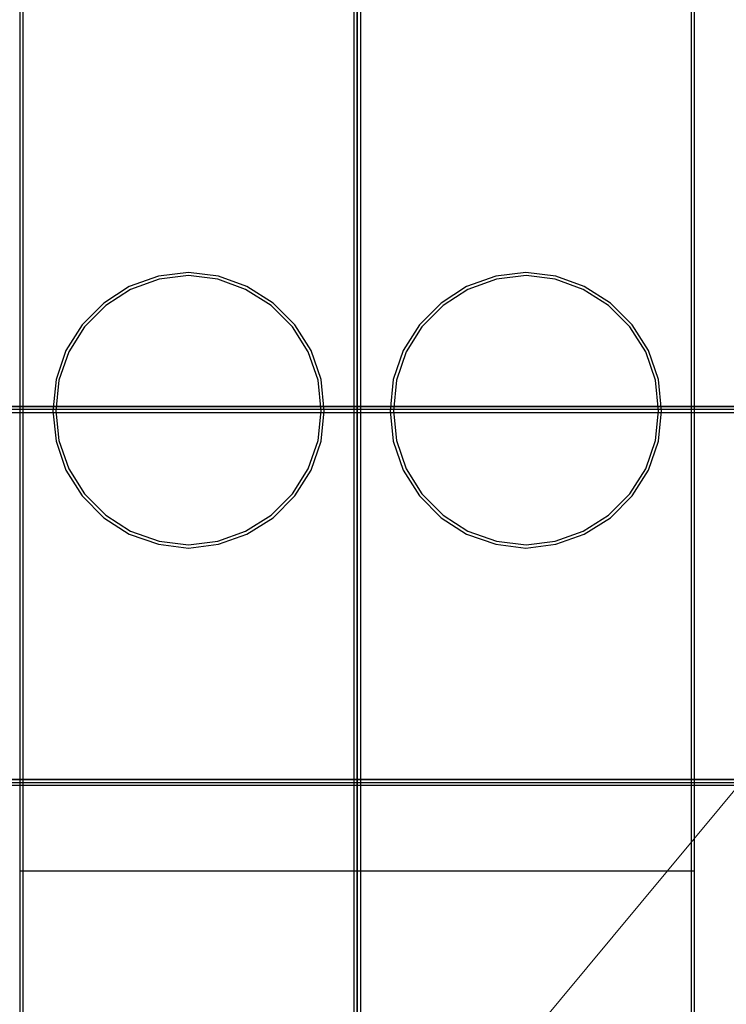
# Model space of a CAD drawing. Header units: millimetres. Extents: x -1290 to 1795, y -4192 to -1311.
# Tile 409 of 656: x 1472.32 to 1474.41, y -3688.98 to -3686.06. Entities that reach past the tile are written whole.
import ezdxf

# ---------------------------------------------------------------- set-up
doc = ezdxf.new("R2010")
doc.units = ezdxf.units.MM
doc.layers.add('30', color=7, linetype='Continuous')
doc.layers.add('45', color=7, linetype='Continuous')
doc.layers.add('Aparatura', color=7, linetype='Continuous', lineweight=13)

# ---------------------------------------------------------------- blocks, each defined once
blk = doc.blocks.new('*U215')
at = {"layer": '45', "color": 7}
blk.add_lwpolyline([(549.433006, -233.593193), (567.434375, -233.593193), (567.434375, -233.593193), (567.434375, -316.554934), (567.434375, -316.554934), (549.433006, -316.554934), (549.433006, -316.554934), (549.433006, -233.593193), (549.433006, -233.593193)], close=True, dxfattribs=at)
blk = doc.blocks.new('*U222')
at = {"layer": '30', "color": 7}
for points in [[(764.797637, -412.488144), (117.203183, -412.488144), (117.203183, -414.007719), (117.203183, -435.076424), (117.203183, -436.55493), (764.797637, -436.55493), (764.797637, -435.076424), (764.797637, -414.007719), (764.797637, -412.488144)], [(117.203183, -436.468753), (764.797637, -436.468753), (117.203183, -436.468753)], [(764.797637, -436.468753), (117.203183, -436.468753), (117.203183, -437.964885), (117.203183, -439.544136), (117.203183, -442.07925), (764.797637, -442.07925), (764.797637, -439.544136), (764.797637, -437.964885), (764.797637, -436.468753)], [(764.754661, -436.510046), (117.246158, -436.510046), (117.246158, -437.983677), (117.246158, -439.539176), (117.246158, -442.036161), (764.754661, -442.036161), (764.754661, -439.539176), (764.754661, -437.983677), (764.754661, -436.510046)], [(117.203183, -441.993072), (764.797637, -441.993072), (117.203183, -441.993072)]]:
    blk.add_lwpolyline(points, close=True, dxfattribs=at)
blk = doc.blocks.new('*U251')
at = {"layer": '45', "color": 7}
for points in [[(435.005325, -698.804806), (435.005325, -750.882783)], [(435.005325, -743.613374), (439.999438, -743.613374)]]:
    blk.add_lwpolyline(points, dxfattribs=at)
for points in [[(435.005325, -750.882783), (439.999438, -750.882783), (439.999438, -750.882783), (439.999438, -698.804806), (439.999438, -698.804806), (435.005325, -698.804806), (435.005325, -750.882783)], [(435.050091, -750.837899), (439.954672, -750.837899), (439.954672, -698.84969), (435.050091, -698.84969), (435.050091, -750.837899)], [(439.512382, -736.798571), (439.466385, -736.33549), (439.318536, -735.905724), (439.078692, -735.525931), (438.756709, -735.202774), (438.369016, -734.959573), (437.948467, -734.806323), (437.50492, -734.749687), (437.058087, -734.806323), (436.624396, -734.959573), (436.249845, -735.202774), (435.927863, -735.525931), (435.688018, -735.905724), (435.540169, -736.33549), (435.494172, -736.798571), (435.540169, -737.248326), (435.688018, -737.678092), (435.927863, -738.057885), (436.249845, -738.384374), (436.624396, -738.627575), (437.058087, -738.777493), (437.50492, -738.834129), (437.948467, -738.777493), (438.369016, -738.627575), (438.756709, -738.384374), (439.078692, -738.057885), (439.318536, -737.678092), (439.466385, -737.248326), (439.512382, -736.798571)], [(439.465826, -736.798419), (439.420874, -736.345923), (439.276385, -735.92598), (439.041991, -735.554868), (438.727327, -735.239097), (438.348445, -735.001455), (437.937454, -734.851708), (437.503987, -734.796367), (437.06731, -734.851708), (436.643475, -735.001455), (436.277437, -735.239097), (435.962772, -735.554868), (435.728379, -735.92598), (435.58389, -736.345923), (435.538938, -736.798419), (435.58389, -737.237894), (435.728379, -737.657836), (435.962772, -738.028949), (436.277437, -738.347975), (436.643475, -738.585617), (437.06731, -738.732108), (437.503987, -738.78745), (437.937454, -738.732108), (438.348445, -738.585617), (438.727327, -738.347975), (439.041991, -738.028949), (439.276385, -737.657836), (439.420874, -737.237894), (439.465826, -736.798419)]]:
    blk.add_lwpolyline(points, close=True, dxfattribs=at)
blk = doc.blocks.new('*U252')
at = {"layer": '45', "color": 7}
for points in [[(440.00302, -698.804806), (440.00302, -750.882783)], [(440.00302, -743.613374), (444.997133, -743.613374)]]:
    blk.add_lwpolyline(points, dxfattribs=at)
for points in [[(440.00302, -750.882783), (444.997133, -750.882783), (444.997133, -750.882783), (444.997133, -698.804806), (444.997133, -698.804806), (440.00302, -698.804806), (440.00302, -750.882783)], [(440.047786, -750.837899), (444.952366, -750.837899), (444.952366, -698.84969), (440.047786, -698.84969), (440.047786, -750.837899)], [(444.508286, -736.798571), (444.462289, -736.33549), (444.314439, -735.905724), (444.074595, -735.525931), (443.752613, -735.202774), (443.364919, -734.959573), (442.944371, -734.806323), (442.500823, -734.749687), (442.053991, -734.806323), (441.6203, -734.959573), (441.245749, -735.202774), (440.923766, -735.525931), (440.683922, -735.905724), (440.536073, -736.33549), (440.490075, -736.798571), (440.536073, -737.248326), (440.683922, -737.678092), (440.923766, -738.057885), (441.245749, -738.384374), (441.6203, -738.627575), (442.053991, -738.777493), (442.500823, -738.834129), (442.944371, -738.777493), (443.364919, -738.627575), (443.752613, -738.384374), (444.074595, -738.057885), (444.314439, -737.678092), (444.462289, -737.248326), (444.508286, -736.798571)], [(444.46352, -736.798419), (444.418568, -736.345923), (444.274079, -735.92598), (444.039686, -735.554868), (443.725021, -735.239097), (443.346139, -735.001455), (442.935148, -734.851708), (442.501681, -734.796367), (442.065004, -734.851708), (441.64117, -735.001455), (441.275131, -735.239097), (440.960466, -735.554868), (440.726073, -735.92598), (440.581584, -736.345923), (440.536632, -736.798419), (440.581584, -737.237894), (440.726073, -737.657836), (440.960466, -738.028949), (441.275131, -738.347975), (441.64117, -738.585617), (442.065004, -738.732108), (442.501681, -738.78745), (442.935148, -738.732108), (443.346139, -738.585617), (443.725021, -738.347975), (444.039686, -738.028949), (444.274079, -737.657836), (444.418568, -737.237894), (444.46352, -736.798419)]]:
    blk.add_lwpolyline(points, close=True, dxfattribs=at)

msp = doc.modelspace()

# ---------------------------------------------------------------- linework, layer by layer
at = {"layer": 'Aparatura', "color": 7, "lineweight": 13}
msp.add_lwpolyline([(1464.4856, -3700.3051), (1490.0832, -3669.5157)], dxfattribs=at)

# ---------------------------------------------------------------- block references
at = {"layer": 'Aparatura', "color": 7, "lineweight": 13, "xscale": 0.2, "yscale": 0.2, "zscale": 0.2}
for name, p in [('*U215', (1358.8293, -3629.6349)), ('*U252', (1385.3152, -3539.8565)), ('*U251', (1385.3152, -3539.8565)), ('*U222', (1388.9844, -3599.9102))]:
    msp.add_blockref(name, p, dxfattribs=at)

doc.saveas('drawing.dxf')
